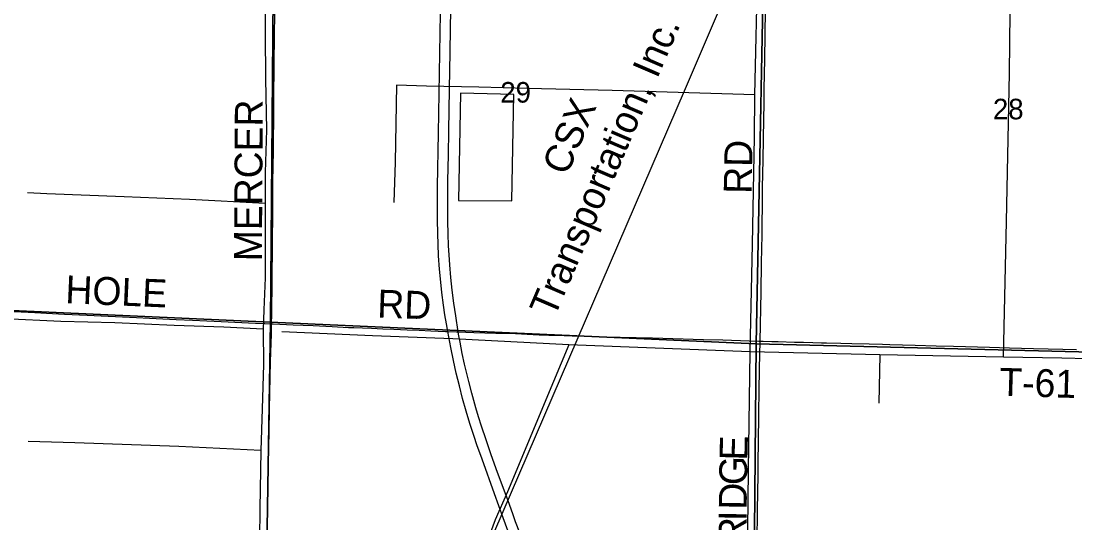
# Model space of a CAD drawing. Extents: x 1443599 to 1910620, y 1028088 to 1361369.
# Drawn here: x 1656115 to 1667438, y 1254320 to 1259718 of the extents above; entities that cross this region are included whole.
import ezdxf

# ---------------------------------------------------------------- set-up
doc = ezdxf.new("R2010")
doc.units = 0
for name, color, linetype in [('GM_X_Interstate_Route', 7, 'Continuous'), ('GM_X_Minor_Lake', 7, 'Continuous'), ('GM_X_Minor_River', 7, 'Continuous'), ('GM_X_Rail_Line', 7, 'Continuous'), ('GM_X_Rail_Line_Text', 7, 'Continuous'), ('GM_X_Section', 7, 'Continuous'), ('GM_X_Section_Text', 7, 'Continuous'), ('GM_X_Township_Road', 7, 'Continuous'), ('GM_X_Township_Road_Text', 7, 'Continuous')]:
    doc.layers.add(name, color=color, linetype=linetype)

msp = doc.modelspace()

# ---------------------------------------------------------------- linework, layer by layer
at = {"layer": 'GM_X_Interstate_Route'}
for points in [[(1660719, 1259003), (1660722, 1259171), (1660733, 1259849), (1660742, 1260487), (1660751, 1261048), (1660756, 1261410), (1660761, 1261686), (1660764, 1261833), (1660775, 1262607), (1660779, 1262893), (1660783, 1263113), (1660787, 1263464), (1660791, 1263632), (1660800, 1264084), (1660803, 1264321), (1660806, 1264698), (1660812, 1264935), (1660816, 1265115), (1660820, 1265387), (1660823, 1265735), (1660834, 1266297), (1660844, 1266956), (1660855, 1267682), (1660862, 1268128)], [(1661384, 1254131), (1661296, 1254375), (1661202, 1254634), (1661068, 1255005), (1661013, 1255159), (1660982, 1255249), (1660937, 1255390), (1660898, 1255522), (1660859, 1255658), (1660824, 1255794), (1660790, 1255931), (1660759, 1256069), (1660731, 1256207), (1660709, 1256323), (1660699, 1256380), (1660695, 1256401), (1660684, 1256462), (1660668, 1256559), (1660653, 1256663), (1660636, 1256800), (1660625, 1256908), (1660612, 1257048), (1660601, 1257192), (1660595, 1257320), (1660591, 1257428), (1660588, 1257582), (1660587, 1257753), (1660589, 1257937), (1660600, 1258511), (1660623, 1260022)], [(1661472, 1254213), (1661428, 1254333), (1661401, 1254407), (1661343, 1254568), (1661308, 1254663), (1661220, 1254904), (1661162, 1255064), (1661110, 1255213), (1661061, 1255360), (1661030, 1255460), (1661001, 1255557), (1660957, 1255716), (1660924, 1255843), (1660904, 1255926), (1660880, 1256028), (1660855, 1256144), (1660831, 1256266), (1660816, 1256350), (1660811, 1256375), (1660784, 1256548), (1660764, 1256685), (1660747, 1256822), (1660733, 1256959), (1660721, 1257097), (1660713, 1257205), (1660708, 1257300), (1660703, 1257431), (1660700, 1257562), (1660699, 1257792), (1660701, 1257999), (1660707, 1258278), (1660711, 1258537), (1660718, 1258984), (1660719, 1259003)]]:
    msp.add_lwpolyline(points, dxfattribs=at)
at = {"layer": 'GM_X_Minor_Lake'}
msp.add_line((1660835, 1258944), (1660813, 1257789), dxfattribs=at)
msp.add_lwpolyline([(1660813, 1257789), (1661386, 1257785), (1661408, 1258928), (1660835, 1258944)], dxfattribs=at)
at = {"layer": 'GM_X_Minor_River'}
for points in [[(1658772, 1261666), (1658753, 1261168), (1658754, 1260696), (1658742, 1260412), (1658741, 1260036), (1658738, 1259581), (1658741, 1259097), (1658753, 1258547), (1658738, 1258090), (1658736, 1257757), (1658736, 1257263), (1658737, 1256956), (1658722, 1256613), (1658716, 1256401), (1658719, 1256024), (1658704, 1255548), (1658691, 1255101), (1658681, 1254473), (1658675, 1254150)], [(1663896, 1251458), (1663907, 1252861), (1663915, 1253615), (1663929, 1254888), (1663947, 1256160), (1663974, 1257317), (1663993, 1258469), (1663998, 1258926), (1664032, 1260334), (1664044, 1260822), (1664165, 1261089), (1664327, 1261474)], [(1666671, 1256104), (1666703, 1257562), (1666734, 1259159), (1666749, 1260467), (1666770, 1261422)], [(1663998, 1258926), (1662464, 1258970), (1661554, 1258994), (1661032, 1259007), (1660469, 1259019), (1660150, 1259028), (1660133, 1258200), (1660118, 1257767)], [(1658736, 1257757), (1657925, 1257798), (1657221, 1257827), (1656390, 1257861), (1656182, 1257869)], [(1653013, 1256634), (1653792, 1256598), (1654579, 1256565), (1655402, 1256543), (1655938, 1256519), (1656542, 1256492), (1657121, 1256477), (1657759, 1256447), (1658294, 1256429), (1658716, 1256409)], [(1659889, 1256333), (1658916, 1256377)], [(1669279, 1256043), (1667298, 1256094), (1666671, 1256104), (1665343, 1256130), (1663947, 1256160), (1662001, 1256235), (1660754, 1256299), (1659889, 1256333)], [(1662001, 1256235), (1661752, 1255644), (1661549, 1255154), (1661341, 1254655), (1661208, 1254353), (1661145, 1254180), (1660502, 1254185), (1660273, 1254187), (1660251, 1253815), (1660243, 1253765), (1660214, 1253737), (1660174, 1253735), (1659868, 1253743)], [(1665343, 1256130), (1665332, 1255610)], [(1658691, 1255101), (1657811, 1255142), (1656692, 1255183), (1656191, 1255198)]]:
    msp.add_lwpolyline(points, dxfattribs=at)
at = {"layer": 'GM_X_Rail_Line'}
msp.add_lwpolyline([(1654221, 1231419), (1654236, 1233539), (1654270, 1236074), (1654277, 1236772), (1654311, 1237190), (1654368, 1237551), (1654455, 1237925), (1654590, 1238407), (1654840, 1239121), (1655450, 1240557), (1657104, 1244484), (1658199, 1247090), (1659800, 1250891), (1661203, 1254236), (1663243, 1258966), (1665159, 1263448), (1667019, 1267881), (1668836, 1272196), (1670832, 1276883), (1673071, 1282163), (1674157, 1284775), (1679355, 1297109), (1680694, 1300304)], dxfattribs=at)
at = {"layer": 'GM_X_Section'}
for points in [[(1652800, 1261919), (1658839, 1261757), (1658794, 1256479), (1652755, 1256751)], [(1664117, 1261555), (1664013, 1256245), (1658794, 1256479), (1658839, 1261757)], [(1669418, 1261433), (1669356, 1256115), (1664013, 1256245), (1664117, 1261555)], [(1652754, 1256727), (1652755, 1256751), (1658794, 1256479), (1658708, 1251170), (1652712, 1251387)], [(1658794, 1256479), (1664013, 1256245), (1663967, 1251007), (1663816, 1251017), (1658708, 1251170)], [(1664013, 1256245), (1669356, 1256115), (1669268, 1250877), (1669128, 1250879), (1663967, 1251007)]]:
    msp.add_lwpolyline(points, close=True, dxfattribs=at)
at = {"layer": 'GM_X_Township_Road'}
for points in [[(1658805, 1256461), (1658807, 1256563), (1658819, 1257679), (1658820, 1257811), (1658820, 1257991), (1658826, 1258319), (1658826, 1258434), (1658829, 1258664), (1658831, 1258861), (1658835, 1259271), (1658843, 1260092), (1658845, 1260305), (1658847, 1260552), (1658849, 1260831), (1658850, 1260995), (1658852, 1261175), (1658857, 1261536), (1658857, 1261635), (1658859, 1261748)], [(1664056, 1256275), (1664065, 1256806), (1664070, 1257118), (1664076, 1257420), (1664078, 1257598), (1664079, 1257673), (1664082, 1257926), (1664087, 1258228), (1664095, 1258668), (1664098, 1258829), (1664100, 1258963), (1664103, 1259167), (1664105, 1259285), (1664110, 1259590), (1664113, 1259817), (1664116, 1259984), (1664119, 1260119), (1664127, 1260598), (1664131, 1260785), (1664134, 1260979), (1664134, 1261031), (1664134, 1261168)], [(1655942, 1256598), (1656115, 1256590), (1656263, 1256582), (1656453, 1256573), (1656581, 1256567), (1656823, 1256555), (1657355, 1256529), (1657496, 1256523), (1657781, 1256509), (1657955, 1256502), (1658263, 1256487), (1658633, 1256470), (1658732, 1256465), (1658805, 1256461)], [(1658750, 1253800), (1658754, 1253971), (1658758, 1254217), (1658767, 1254610), (1658773, 1254972), (1658781, 1255300), (1658785, 1255546), (1658796, 1256055), (1658804, 1256350), (1658805, 1256461)], [(1658805, 1256461), (1658823, 1256460), (1659037, 1256452), (1659253, 1256442), (1659456, 1256433), (1659634, 1256424)], [(1659634, 1256424), (1659689, 1256422), (1659784, 1256418), (1659879, 1256414), (1660001, 1256409), (1660118, 1256404), (1660263, 1256398), (1660391, 1256393), (1660518, 1256388), (1660676, 1256381), (1660699, 1256380), (1660794, 1256376), (1660811, 1256375), (1660892, 1256372), (1660978, 1256370), (1661096, 1256366), (1661217, 1256361), (1661428, 1256356)], [(1661428, 1256356), (1661552, 1256349), (1661681, 1256344), (1661785, 1256340), (1661808, 1256340)], [(1661808, 1256340), (1661950, 1256336), (1662037, 1256334), (1662117, 1256332), (1662173, 1256330), (1662235, 1256328), (1662376, 1256323), (1662553, 1256319), (1662898, 1256311), (1663446, 1256294), (1663656, 1256288), (1663938, 1256279), (1664043, 1256275), (1664056, 1256275)], [(1664022, 1254134), (1664027, 1254436), (1664030, 1254669), (1664033, 1254817), (1664035, 1255004), (1664038, 1255165), (1664041, 1255510), (1664045, 1255733), (1664050, 1255982), (1664056, 1256274), (1664056, 1256275)], [(1664056, 1256275), (1664089, 1256274), (1664181, 1256272), (1664250, 1256271), (1664424, 1256266), (1664522, 1256263), (1664621, 1256260), (1664713, 1256259), (1664768, 1256258), (1664923, 1256254), (1665041, 1256251), (1665228, 1256247), (1665369, 1256242), (1665448, 1256239), (1665720, 1256233), (1665947, 1256226), (1666134, 1256221), (1666518, 1256211), (1666626, 1256208), (1666734, 1256205), (1666993, 1256198), (1667308, 1256189), (1667453, 1256185)]]:
    msp.add_lwpolyline(points, dxfattribs=at)

# ---------------------------------------------------------------- texts
at = {"layer": 'GM_X_Rail_Line_Text'}
for s, rotation, p in [('Transportation, Inc.', 66.7586, (1661844, 1256517)), ('CSX', 66.8713, (1661979, 1258045))]:
    msp.add_text(s, height=299, rotation=rotation, dxfattribs=at).set_placement(p)
at = {"layer": 'GM_X_Section_Text'}
for s, p in [('29', (1661264, 1258841)), ('28', (1666557, 1258661))]:
    msp.add_text(s, height=221, rotation=0, dxfattribs=at).set_placement(p)
at = {"layer": 'GM_X_Township_Road_Text'}
for s, rotation, p in [('MERCER', 89.6656, (1658702, 1257134)), ('RD', 89.0165, (1663964, 1257858)), ('HOLE', 357.5427, (1656586, 1256684)), ('RD', 358.0256, (1659938, 1256530)), ('T-61', 358.2486, (1666622, 1255689)), ('E', 88.5813, (1663918, 1254989)), ('G', 89.2678, (1663915, 1254726)), ('D', 89.2849, (1663911, 1254462)), ('I', 89.2818, (1663910, 1254339)), ('R', 89.2876, (1663907, 1254092))]:
    msp.add_text(s, height=300, rotation=rotation, dxfattribs=at).set_placement(p)

doc.saveas('drawing.dxf')
